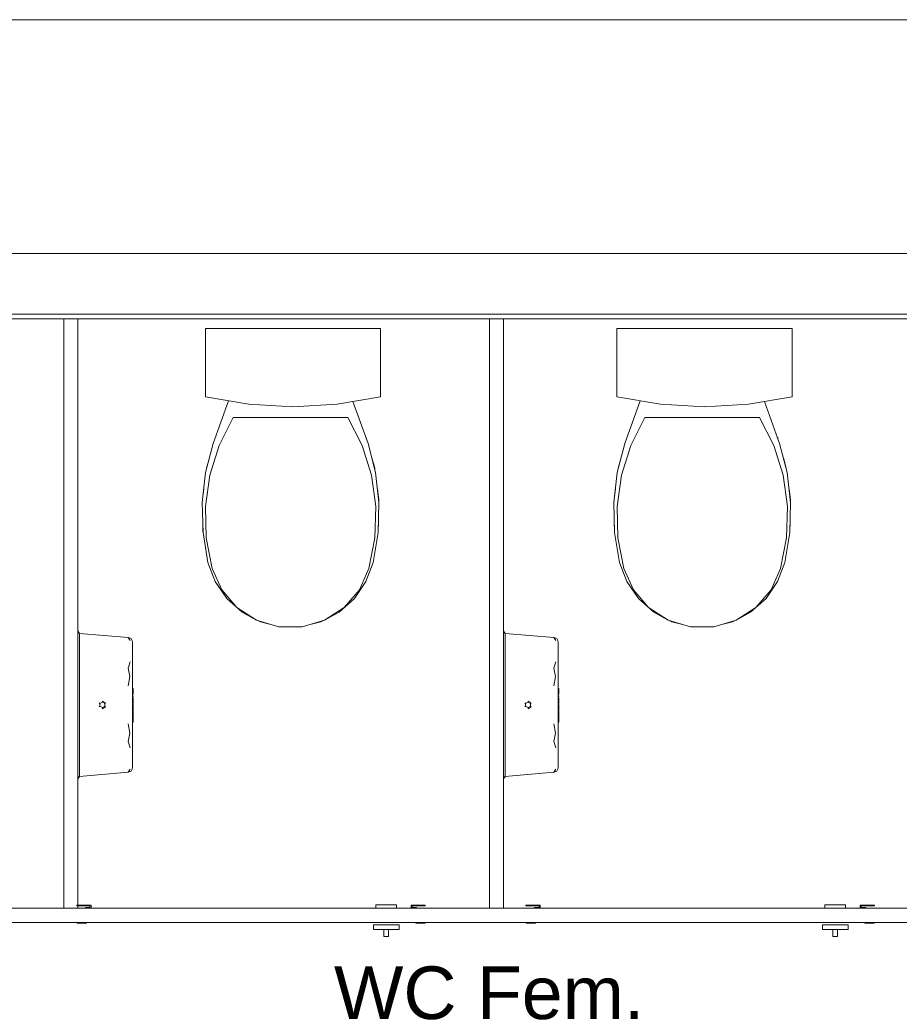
# Model space of a CAD drawing. Header units: millimetres. Extents: x -261 to 187, y -214 to 106.
# Tile 991 of 1056: x -200.36 to -198.48, y 19.48 to 21.59. Entities that reach past the tile are written whole.
import ezdxf

# ---------------------------------------------------------------- set-up
doc = ezdxf.new("R2010")
doc.units = ezdxf.units.MM
doc.header["$LTSCALE"] = 0.005
doc.header["$MEASUREMENT"] = 0
doc.linetypes.add('NULL', pattern=[0])
for name, color, linetype, lineweight in [('Ambiente-Textos', 9, 'Continuous', 5), ('IFC-Elemento construtivo genérico-Contorno', 9, 'Continuous', 5), ('IFC-Elemento de mobília-Contorno', 9, 'Continuous', 5), ('IFC-Elemento terminal-Contorno', 9, 'Continuous', 5), ('IFC-Parede padrão-Contorno', 9, 'Continuous', 5), ('IFC-Porta-Contorno', 9, 'Continuous', 5)]:
    doc.layers.add(name, color=color, linetype=linetype, lineweight=lineweight)
doc.styles.add('Arial', font='arial.ttf')

msp = doc.modelspace()

# ---------------------------------------------------------------- linework, layer by layer
at = {"layer": 'IFC-Elemento construtivo genérico-Contorno', "lineweight": 5}
for p, q in [((-200.2393, 20.276), (-200.2358, 20.2709)), ((-200.2393, 20.2733), (-200.2358, 20.2709)), ((-200.2358, 20.2585), (-200.2358, 20.2709)), ((-200.2358, 20.2709), (-200.1312, 20.2618)), ((-199.3276, 20.276), (-199.324, 20.2709)), ((-199.3276, 20.2733), (-199.324, 20.2709)), ((-199.324, 20.2585), (-199.324, 20.2709)), ((-199.324, 20.2709), (-199.2194, 20.2618)), ((-200.2358, 20.2585), (-200.2358, 20.2647)), ((-200.2358, 20.2346), (-200.2358, 20.2585)), ((-200.1312, 20.2618), (-200.1271, 20.2557)), ((-200.1312, 20.2618), (-200.1247, 20.2596)), ((-200.1247, 20.2596), (-200.1226, 20.2557)), ((-200.1226, 20.2557), (-200.1221, 20.2511)), ((-200.1221, 20.2403), (-200.1221, 20.2511)), ((-199.324, 20.2585), (-199.324, 20.2647)), ((-199.324, 20.2346), (-199.324, 20.2585)), ((-199.2194, 20.2618), (-199.2154, 20.2557)), ((-199.2194, 20.2618), (-199.2129, 20.2596)), ((-199.2129, 20.2596), (-199.2108, 20.2557)), ((-199.2108, 20.2557), (-199.2103, 20.2511)), ((-199.2103, 20.2403), (-199.2103, 20.2511)), ((-200.2358, 20.2346), (-200.2358, 20.2466)), ((-200.2358, 20.2014), (-200.2358, 20.2346)), ((-200.1221, 20.2196), (-200.1221, 20.2403)), ((-199.324, 20.2346), (-199.324, 20.2466)), ((-199.324, 20.2014), (-199.324, 20.2346)), ((-199.2103, 20.2196), (-199.2103, 20.2403)), ((-200.2358, 20.2014), (-200.2358, 20.218)), ((-200.1312, 20.1964), (-200.127, 20.2099)), ((-200.1221, 20.1906), (-200.1221, 20.2196)), ((-199.324, 20.2014), (-199.324, 20.218)), ((-199.2194, 20.1964), (-199.2152, 20.2099)), ((-199.2103, 20.1906), (-199.2103, 20.2196)), ((-200.2358, 20.1613), (-200.2358, 20.2014)), ((-200.1312, 20.1964), (-200.1278, 20.1782)), ((-200.1221, 20.1557), (-200.1221, 20.1906)), ((-199.324, 20.1613), (-199.324, 20.2014)), ((-199.2194, 20.1964), (-199.2161, 20.1782)), ((-199.2103, 20.1557), (-199.2103, 20.1906)), ((-200.2358, 20.1613), (-200.2358, 20.1813)), ((-200.1312, 20.1587), (-200.1278, 20.1782)), ((-199.324, 20.1613), (-199.324, 20.1813)), ((-199.2194, 20.1587), (-199.2161, 20.1782)), ((-200.2358, 20.1177), (-200.2358, 20.1613)), ((-200.1221, 20.1177), (-200.1221, 20.1557)), ((-200.1221, 20.1524), (-200.1203, 20.1524)), ((-200.1221, 20.1506), (-200.1203, 20.1506)), ((-200.1203, 20.1506), (-200.1203, 20.1524)), ((-200.1203, 20.1429), (-200.1203, 20.1506)), ((-199.324, 20.1177), (-199.324, 20.1613)), ((-199.2103, 20.1177), (-199.2103, 20.1557)), ((-199.2103, 20.1524), (-199.2086, 20.1524)), ((-199.2103, 20.1506), (-199.2086, 20.1506)), ((-199.2086, 20.1506), (-199.2086, 20.1524)), ((-199.2086, 20.1429), (-199.2086, 20.1506)), ((-200.2358, 20.1177), (-200.2358, 20.1395)), ((-200.1917, 20.1206), (-200.1866, 20.1236)), ((-200.1866, 20.1236), (-200.1866, 20.1258)), ((-200.1866, 20.1258), (-200.1795, 20.1218)), ((-200.1866, 20.1236), (-200.1815, 20.1206)), ((-200.1221, 20.1429), (-200.1203, 20.1429)), ((-200.1221, 20.1409), (-200.1203, 20.1409)), ((-200.1221, 20.1372), (-200.1203, 20.1372)), ((-200.1221, 20.1353), (-200.1203, 20.1353)), ((-200.1221, 20.1328), (-200.1203, 20.1328)), ((-200.1221, 20.1319), (-200.1203, 20.1319)), ((-200.1221, 20.1312), (-200.1203, 20.1312)), ((-200.1221, 20.1296), (-200.1203, 20.1296)), ((-200.1203, 20.1409), (-200.1203, 20.1429)), ((-200.1203, 20.1353), (-200.1203, 20.1372)), ((-200.1203, 20.1303), (-200.1203, 20.1328)), ((-200.1203, 20.1312), (-200.1203, 20.1319)), ((-200.1203, 20.1296), (-200.1203, 20.1312)), ((-200.1203, 20.1278), (-200.1203, 20.1303)), ((-200.1203, 20.1267), (-200.1203, 20.1296)), ((-200.1203, 20.1263), (-200.1203, 20.1284)), ((-200.1203, 20.1203), (-200.1203, 20.1267)), ((-199.324, 20.1177), (-199.324, 20.1395)), ((-199.28, 20.1206), (-199.2749, 20.1236)), ((-199.2749, 20.1236), (-199.2749, 20.1258)), ((-199.2749, 20.1258), (-199.2678, 20.1218)), ((-199.2749, 20.1236), (-199.2697, 20.1206)), ((-199.2103, 20.1429), (-199.2086, 20.1429)), ((-199.2103, 20.1409), (-199.2086, 20.1409)), ((-199.2103, 20.1372), (-199.2086, 20.1372)), ((-199.2103, 20.1353), (-199.2086, 20.1353)), ((-199.2103, 20.1328), (-199.2086, 20.1328)), ((-199.2103, 20.1319), (-199.2086, 20.1319)), ((-199.2103, 20.1312), (-199.2086, 20.1312)), ((-199.2103, 20.1296), (-199.2086, 20.1296)), ((-199.2086, 20.1409), (-199.2086, 20.1429)), ((-199.2086, 20.1353), (-199.2086, 20.1372)), ((-199.2086, 20.1303), (-199.2086, 20.1328)), ((-199.2086, 20.1312), (-199.2086, 20.1319)), ((-199.2086, 20.1296), (-199.2086, 20.1312)), ((-199.2086, 20.1278), (-199.2086, 20.1303)), ((-199.2086, 20.1267), (-199.2086, 20.1296)), ((-199.2086, 20.1263), (-199.2086, 20.1284)), ((-199.2086, 20.1203), (-199.2086, 20.1267)), ((-200.2358, 20.0741), (-200.2358, 20.1177)), ((-200.2358, 20.0959), (-200.2358, 20.1177)), ((-200.1936, 20.1218), (-200.1917, 20.1206)), ((-200.1936, 20.1136), (-200.1917, 20.1147)), ((-200.1917, 20.1147), (-200.1917, 20.1206)), ((-200.1917, 20.1147), (-200.1866, 20.1118)), ((-200.1866, 20.1118), (-200.1815, 20.1147)), ((-200.1866, 20.1095), (-200.1795, 20.1136)), ((-200.1866, 20.1095), (-200.1866, 20.1118)), ((-200.1815, 20.1206), (-200.1795, 20.1218)), ((-200.1815, 20.1147), (-200.1815, 20.1206)), ((-200.1815, 20.1147), (-200.1795, 20.1136)), ((-200.1221, 20.1203), (-200.1203, 20.1203)), ((-200.1221, 20.1182), (-200.1203, 20.1182)), ((-200.1221, 20.0797), (-200.1221, 20.1177)), ((-200.1221, 20.1067), (-200.1203, 20.1067)), ((-200.1221, 20.1058), (-200.1203, 20.1058)), ((-200.1203, 20.1067), (-200.1203, 20.1182)), ((-200.1203, 20.0984), (-200.1203, 20.1058)), ((-200.1203, 20.0968), (-200.1203, 20.1015)), ((-199.324, 20.0741), (-199.324, 20.1177)), ((-199.324, 20.0959), (-199.324, 20.1177)), ((-199.2819, 20.1218), (-199.28, 20.1206)), ((-199.2819, 20.1136), (-199.28, 20.1147)), ((-199.28, 20.1147), (-199.28, 20.1206)), ((-199.28, 20.1147), (-199.2749, 20.1118)), ((-199.2749, 20.1118), (-199.2697, 20.1147)), ((-199.2749, 20.1095), (-199.2678, 20.1136)), ((-199.2749, 20.1095), (-199.2749, 20.1118)), ((-199.2697, 20.1206), (-199.2678, 20.1218)), ((-199.2697, 20.1147), (-199.2697, 20.1206)), ((-199.2697, 20.1147), (-199.2678, 20.1136)), ((-199.2103, 20.1203), (-199.2086, 20.1203)), ((-199.2103, 20.1182), (-199.2086, 20.1182)), ((-199.2103, 20.0797), (-199.2103, 20.1177)), ((-199.2103, 20.1067), (-199.2086, 20.1067)), ((-199.2103, 20.1058), (-199.2086, 20.1058)), ((-199.2086, 20.1067), (-199.2086, 20.1182)), ((-199.2086, 20.0984), (-199.2086, 20.1058)), ((-199.2086, 20.0968), (-199.2086, 20.1015)), ((-200.1221, 20.0984), (-200.1203, 20.0984)), ((-200.1221, 20.0925), (-200.1203, 20.0925)), ((-200.1221, 20.09), (-200.1203, 20.09)), ((-200.1221, 20.0824), (-200.1203, 20.0824)), ((-200.1221, 20.0805), (-200.1203, 20.0805)), ((-200.1203, 20.0924), (-200.1203, 20.0984)), ((-200.1203, 20.0862), (-200.1203, 20.0928)), ((-200.1203, 20.09), (-200.1203, 20.0925)), ((-200.1203, 20.0824), (-200.1203, 20.09)), ((-200.1203, 20.0805), (-200.1203, 20.0824)), ((-199.2103, 20.0984), (-199.2086, 20.0984)), ((-199.2103, 20.0925), (-199.2086, 20.0925)), ((-199.2103, 20.09), (-199.2086, 20.09)), ((-199.2103, 20.0824), (-199.2086, 20.0824)), ((-199.2103, 20.0805), (-199.2086, 20.0805)), ((-199.2086, 20.0924), (-199.2086, 20.0984)), ((-199.2086, 20.0862), (-199.2086, 20.0928)), ((-199.2086, 20.09), (-199.2086, 20.0925)), ((-199.2086, 20.0824), (-199.2086, 20.09)), ((-199.2086, 20.0805), (-199.2086, 20.0824)), ((-200.2358, 20.034), (-200.2358, 20.0741)), ((-200.2358, 20.0541), (-200.2358, 20.0741)), ((-200.1312, 20.0767), (-200.1278, 20.0572)), ((-200.1221, 20.0448), (-200.1221, 20.0797)), ((-199.324, 20.034), (-199.324, 20.0741)), ((-199.324, 20.0541), (-199.324, 20.0741)), ((-199.2194, 20.0767), (-199.2161, 20.0572)), ((-199.2103, 20.0448), (-199.2103, 20.0797)), ((-200.1312, 20.039), (-200.1278, 20.0572)), ((-200.1312, 20.039), (-200.127, 20.0254)), ((-200.1221, 20.0158), (-200.1221, 20.0448)), ((-199.2194, 20.039), (-199.2161, 20.0572)), ((-199.2194, 20.039), (-199.2152, 20.0254)), ((-199.2103, 20.0158), (-199.2103, 20.0448)), ((-200.2358, 20.0007), (-200.2358, 20.034)), ((-200.2358, 20.0174), (-200.2358, 20.034)), ((-199.324, 20.0007), (-199.324, 20.034)), ((-199.324, 20.0174), (-199.324, 20.034)), ((-200.2358, 19.9769), (-200.2358, 20.0007)), ((-200.2358, 19.9888), (-200.2358, 20.0007)), ((-200.1221, 19.9951), (-200.1221, 20.0158)), ((-199.324, 19.9769), (-199.324, 20.0007)), ((-199.324, 19.9888), (-199.324, 20.0007)), ((-199.2103, 19.9951), (-199.2103, 20.0158)), ((-200.2358, 19.9645), (-200.2358, 19.9769)), ((-200.2358, 19.9707), (-200.2358, 19.9769)), ((-200.1312, 19.9736), (-200.1271, 19.9796)), ((-200.1312, 19.9736), (-200.1247, 19.9758)), ((-200.1247, 19.9758), (-200.1226, 19.9797)), ((-200.1226, 19.9797), (-200.1221, 19.9843)), ((-200.1221, 19.9843), (-200.1221, 19.9951)), ((-199.324, 19.9645), (-199.324, 19.9769)), ((-199.324, 19.9707), (-199.324, 19.9769)), ((-199.2194, 19.9736), (-199.2154, 19.9796)), ((-199.2194, 19.9736), (-199.2129, 19.9758)), ((-199.2129, 19.9758), (-199.2108, 19.9797)), ((-199.2108, 19.9797), (-199.2103, 19.9843)), ((-199.2103, 19.9843), (-199.2103, 19.9951)), ((-200.2393, 19.9621), (-200.2358, 19.9645)), ((-200.2393, 19.9594), (-200.2358, 19.9645)), ((-200.2358, 19.9645), (-200.1312, 19.9736)), ((-199.3276, 19.9621), (-199.324, 19.9645)), ((-199.3276, 19.9594), (-199.324, 19.9645)), ((-199.324, 19.9645), (-199.2194, 19.9736))]:
    msp.add_line(p, q, dxfattribs=at)
at = {"layer": 'IFC-Elemento de mobília-Contorno', "lineweight": 5}
for p, q in [((-200.2694, 19.782), (-200.2694, 20.9443)), ((-200.2393, 19.782), (-200.2393, 20.9443)), ((-199.3576, 19.782), (-199.3576, 20.9443)), ((-199.3276, 19.782), (-199.3276, 20.9443)), ((-200.2694, 19.7437), (-200.2694, 19.782)), ((-200.2393, 19.7437), (-200.2393, 19.782)), ((-199.3576, 19.7437), (-199.3576, 19.782)), ((-199.3276, 19.7437), (-199.3276, 19.782)), ((-200.2694, 19.7112), (-200.2694, 19.7437)), ((-200.2393, 19.7112), (-200.2393, 19.7437)), ((-199.3576, 19.7112), (-199.3576, 19.7437)), ((-199.3276, 19.7112), (-199.3276, 19.7437)), ((-200.2694, 19.6895), (-200.2694, 19.7112)), ((-200.2393, 19.6895), (-200.2393, 19.7112)), ((-199.3576, 19.6895), (-199.3576, 19.7112)), ((-199.3276, 19.6895), (-199.3276, 19.7112)), ((-200.2694, 19.6819), (-200.2694, 19.6895)), ((-200.2393, 19.6889), (-200.2393, 19.6895)), ((-200.2393, 19.6819), (-200.2393, 19.6869)), ((-199.3576, 19.6819), (-199.3576, 19.6895)), ((-199.3276, 19.6819), (-199.3276, 19.6895))]:
    msp.add_line(p, q, dxfattribs=at)
at = {"layer": 'IFC-Elemento terminal-Contorno', "lineweight": 5}
for p, q in [((-199.966, 20.9242), (-199.5908, 20.9242)), ((-199.966, 20.7775), (-199.966, 20.9242)), ((-199.5908, 20.7775), (-199.5908, 20.9242)), ((-199.0844, 20.9242), (-198.7091, 20.9242)), ((-199.0844, 20.7775), (-199.0844, 20.9242)), ((-198.7091, 20.7775), (-198.7091, 20.9242)), ((-199.966, 20.7775), (-199.8728, 20.7617)), ((-199.684, 20.7617), (-199.5908, 20.7775)), ((-199.0844, 20.7775), (-198.9912, 20.7617)), ((-198.8023, 20.7617), (-198.7091, 20.7775)), ((-199.9493, 20.6778), (-199.9161, 20.7691)), ((-199.8728, 20.7617), (-199.7784, 20.7564)), ((-199.7784, 20.7564), (-199.684, 20.7617)), ((-199.6502, 20.7675), (-199.6176, 20.6778)), ((-199.0676, 20.6778), (-199.0344, 20.7691)), ((-198.9912, 20.7617), (-198.8967, 20.7564)), ((-198.8967, 20.7564), (-198.8023, 20.7617)), ((-198.7685, 20.7675), (-198.7359, 20.6778)), ((-199.9365, 20.6735), (-199.9062, 20.7334)), ((-199.9062, 20.7334), (-199.6607, 20.7334)), ((-199.6607, 20.7334), (-199.6304, 20.6735)), ((-199.0548, 20.6735), (-199.0245, 20.7334)), ((-199.0245, 20.7334), (-198.779, 20.7334)), ((-198.779, 20.7334), (-198.7487, 20.6735)), ((-199.9654, 20.6153), (-199.9493, 20.6778)), ((-199.9565, 20.6094), (-199.9365, 20.6735)), ((-199.9457, 20.6876), (-199.9451, 20.6897)), ((-199.9451, 20.6897), (-199.9443, 20.6916)), ((-199.6304, 20.6735), (-199.6104, 20.6094)), ((-199.6226, 20.6915), (-199.6217, 20.6897)), ((-199.6217, 20.6897), (-199.6212, 20.6876)), ((-199.6176, 20.6778), (-199.6015, 20.6153)), ((-199.0837, 20.6153), (-199.0676, 20.6778)), ((-199.0748, 20.6094), (-199.0548, 20.6735)), ((-199.064, 20.6876), (-199.0634, 20.6897)), ((-199.0634, 20.6897), (-199.0626, 20.6916)), ((-198.7487, 20.6735), (-198.7287, 20.6094)), ((-198.7409, 20.6915), (-198.7401, 20.6897)), ((-198.7401, 20.6897), (-198.7395, 20.6876)), ((-198.7359, 20.6778), (-198.7198, 20.6153)), ((-199.9636, 20.6245), (-199.9572, 20.6473)), ((-199.6097, 20.6472), (-199.6033, 20.6245)), ((-199.0819, 20.6245), (-199.0755, 20.6473)), ((-198.728, 20.6472), (-198.7216, 20.6245)), ((-199.9727, 20.5512), (-199.9654, 20.6153)), ((-199.9657, 20.5429), (-199.9565, 20.6094)), ((-199.9642, 20.62), (-199.9636, 20.6245)), ((-199.6104, 20.6094), (-199.6011, 20.5429)), ((-199.6033, 20.6245), (-199.6027, 20.62)), ((-199.6015, 20.6153), (-199.5942, 20.5512)), ((-199.091, 20.5512), (-199.0837, 20.6153)), ((-199.0841, 20.5429), (-199.0748, 20.6094)), ((-199.0825, 20.62), (-199.0819, 20.6245)), ((-198.7287, 20.6094), (-198.7194, 20.5429)), ((-198.7216, 20.6245), (-198.721, 20.62)), ((-198.7198, 20.6153), (-198.7125, 20.5512)), ((-199.9724, 20.5574), (-199.9694, 20.5805)), ((-199.5975, 20.5805), (-199.5945, 20.5574)), ((-199.0907, 20.5574), (-199.0877, 20.5805)), ((-198.7158, 20.5805), (-198.7128, 20.5574)), ((-199.9727, 20.5512), (-199.971, 20.4866)), ((-199.9724, 20.5574), (-199.9723, 20.5544)), ((-199.5959, 20.4866), (-199.5942, 20.5512)), ((-199.5945, 20.5544), (-199.5945, 20.5574)), ((-199.091, 20.5512), (-199.0893, 20.4866)), ((-199.0907, 20.5574), (-199.0907, 20.5544)), ((-198.7142, 20.4866), (-198.7125, 20.5512)), ((-198.7128, 20.5544), (-198.7128, 20.5574)), ((-199.9657, 20.5429), (-199.9639, 20.4757)), ((-199.6029, 20.4757), (-199.6011, 20.5429)), ((-199.0841, 20.5429), (-199.0823, 20.4757)), ((-198.7213, 20.4757), (-198.7194, 20.5429)), ((-199.9716, 20.5101), (-199.9713, 20.4897)), ((-199.5956, 20.4897), (-199.5952, 20.5102)), ((-199.09, 20.5101), (-199.0896, 20.4897)), ((-198.7139, 20.4897), (-198.7136, 20.5102)), ((-199.9713, 20.4897), (-199.9711, 20.4882)), ((-199.971, 20.4866), (-199.9604, 20.4229)), ((-199.6065, 20.4229), (-199.5959, 20.4866)), ((-199.5958, 20.4882), (-199.5956, 20.4897)), ((-199.0896, 20.4897), (-199.0894, 20.4882)), ((-199.0893, 20.4866), (-199.0787, 20.4229)), ((-198.7248, 20.4229), (-198.7142, 20.4866)), ((-198.7141, 20.4882), (-198.7139, 20.4897)), ((-199.9639, 20.4757), (-199.9512, 20.4098)), ((-199.6157, 20.4098), (-199.6029, 20.4757)), ((-199.0823, 20.4757), (-199.0695, 20.4098)), ((-198.734, 20.4098), (-198.7213, 20.4757)), ((-199.9604, 20.4229), (-199.945, 20.3817)), ((-199.6219, 20.3817), (-199.6065, 20.4229)), ((-199.0787, 20.4229), (-199.0633, 20.3817)), ((-198.7402, 20.3817), (-198.7248, 20.4229)), ((-199.9512, 20.4098), (-199.9308, 20.3641)), ((-199.636, 20.3641), (-199.6157, 20.4098)), ((-199.0695, 20.4098), (-199.0492, 20.3641)), ((-198.7544, 20.3641), (-198.734, 20.4098)), ((-199.945, 20.3817), (-199.9201, 20.3453)), ((-199.6468, 20.3453), (-199.6219, 20.3817)), ((-199.0633, 20.3817), (-199.0384, 20.3453)), ((-198.7651, 20.3453), (-198.7402, 20.3817)), ((-199.9308, 20.3641), (-199.8984, 20.3261)), ((-199.6685, 20.3261), (-199.636, 20.3641)), ((-199.0492, 20.3641), (-199.0167, 20.3261)), ((-198.7868, 20.3261), (-198.7544, 20.3641)), ((-199.9201, 20.3453), (-199.8872, 20.316)), ((-199.6797, 20.316), (-199.6468, 20.3453)), ((-199.0384, 20.3453), (-199.0055, 20.316)), ((-198.798, 20.316), (-198.7651, 20.3453)), ((-199.8984, 20.3261), (-199.8564, 20.2988)), ((-199.8872, 20.316), (-199.864, 20.3037)), ((-199.7105, 20.2988), (-199.6685, 20.3261)), ((-199.7029, 20.3037), (-199.6797, 20.316)), ((-199.0167, 20.3261), (-198.9747, 20.2988)), ((-199.0055, 20.316), (-198.9823, 20.3037)), ((-198.8288, 20.2988), (-198.7868, 20.3261)), ((-198.8212, 20.3037), (-198.798, 20.316)), ((-199.8564, 20.2988), (-199.8085, 20.2846)), ((-199.8524, 20.2976), (-199.8482, 20.2954)), ((-199.8482, 20.2954), (-199.8283, 20.2905)), ((-199.7584, 20.2846), (-199.7105, 20.2988)), ((-199.7385, 20.2905), (-199.7186, 20.2954)), ((-199.7186, 20.2954), (-199.7144, 20.2976)), ((-198.9747, 20.2988), (-198.9268, 20.2846)), ((-198.9707, 20.2976), (-198.9666, 20.2954)), ((-198.9666, 20.2954), (-198.9467, 20.2905)), ((-198.8767, 20.2846), (-198.8288, 20.2988)), ((-198.8569, 20.2905), (-198.837, 20.2954)), ((-198.837, 20.2954), (-198.8328, 20.2976)), ((-199.8085, 20.2846), (-199.7584, 20.2846)), ((-198.9268, 20.2846), (-198.8767, 20.2846))]:
    msp.add_line(p, q, dxfattribs=at)
at = {"layer": 'IFC-Parede padrão-Contorno', "lineweight": 5}
for p, q in [((-202.3632, 21.5855), (-194.0477, 21.5855)), ((-200.991, 21.0845), (-197.3517, 21.0845)), ((-201.1821, 20.9543), (-191.8929, 20.9543)), ((-200.4335, 20.9443), (-197.5341, 20.9443)), ((-201.1721, 19.6819), (-197.5442, 19.6819)), ((-201.1721, 19.6518), (-197.5442, 19.6518))]:
    msp.add_line(p, q, dxfattribs=at)
at = {"layer": 'IFC-Porta-Contorno', "lineweight": 5}
for p, q in [((-200.2412, 19.6869), (-200.2412, 19.6889)), ((-200.2412, 19.6889), (-200.2107, 19.6889)), ((-200.2412, 19.6869), (-200.2131, 19.6869)), ((-200.2228, 19.6819), (-200.2228, 19.6839)), ((-200.2228, 19.6839), (-200.2131, 19.6839)), ((-200.2131, 19.6839), (-200.2131, 19.6869)), ((-200.2107, 19.6819), (-200.2107, 19.6889)), ((-199.6011, 19.6893), (-199.5991, 19.6893)), ((-199.6011, 19.6819), (-199.6011, 19.6893)), ((-199.5991, 19.6893), (-199.5936, 19.6893)), ((-199.5936, 19.6893), (-199.5855, 19.6893)), ((-199.5855, 19.6893), (-199.5762, 19.6893)), ((-199.5762, 19.6893), (-199.5673, 19.6893)), ((-199.5673, 19.6893), (-199.5603, 19.6893)), ((-199.5603, 19.6893), (-199.5565, 19.6893)), ((-199.5565, 19.6819), (-199.5565, 19.6893)), ((-199.5254, 19.6889), (-199.495, 19.6889)), ((-199.5254, 19.6819), (-199.5254, 19.6889)), ((-199.523, 19.6869), (-199.495, 19.6869)), ((-199.523, 19.6839), (-199.523, 19.6869)), ((-199.523, 19.6839), (-199.5134, 19.6839)), ((-199.5134, 19.6819), (-199.5134, 19.6839)), ((-199.495, 19.6869), (-199.495, 19.6889)), ((-199.2794, 19.6869), (-199.2794, 19.6889)), ((-199.2794, 19.6889), (-199.2489, 19.6889)), ((-199.2794, 19.6869), (-199.2513, 19.6869)), ((-199.2609, 19.6819), (-199.2609, 19.6839)), ((-199.2609, 19.6839), (-199.2513, 19.6839)), ((-199.2513, 19.6839), (-199.2513, 19.6869)), ((-199.2489, 19.6819), (-199.2489, 19.6889)), ((-198.6392, 19.6893), (-198.6373, 19.6893)), ((-198.6392, 19.6819), (-198.6392, 19.6893)), ((-198.6373, 19.6893), (-198.6318, 19.6893)), ((-198.6318, 19.6893), (-198.6237, 19.6893)), ((-198.6237, 19.6893), (-198.6143, 19.6893)), ((-198.6143, 19.6893), (-198.6054, 19.6893)), ((-198.6054, 19.6893), (-198.5985, 19.6893)), ((-198.5985, 19.6893), (-198.5946, 19.6893)), ((-198.5946, 19.6819), (-198.5946, 19.6893)), ((-198.5636, 19.6889), (-198.5331, 19.6889)), ((-198.5636, 19.6819), (-198.5636, 19.6889)), ((-198.5612, 19.6869), (-198.5331, 19.6869)), ((-198.5612, 19.6839), (-198.5612, 19.6869)), ((-198.5612, 19.6839), (-198.5516, 19.6839)), ((-198.5516, 19.6819), (-198.5516, 19.6839)), ((-198.5331, 19.6869), (-198.5331, 19.6889)), ((-200.2408, 19.6498), (-200.2408, 19.6518)), ((-200.2408, 19.6498), (-200.2207, 19.6498)), ((-200.2207, 19.6498), (-200.2207, 19.6518)), ((-199.6061, 19.6468), (-199.551, 19.6468)), ((-199.6061, 19.6368), (-199.6061, 19.6468)), ((-199.551, 19.6368), (-199.551, 19.6468)), ((-199.5154, 19.6498), (-199.5154, 19.6518)), ((-199.5154, 19.6498), (-199.4954, 19.6498)), ((-199.4954, 19.6498), (-199.4954, 19.6518)), ((-199.279, 19.6498), (-199.279, 19.6518)), ((-199.279, 19.6498), (-199.2589, 19.6498)), ((-199.2589, 19.6498), (-199.2589, 19.6518)), ((-198.6442, 19.6468), (-198.5891, 19.6468)), ((-198.6442, 19.6368), (-198.6442, 19.6468)), ((-198.5891, 19.6368), (-198.5891, 19.6468)), ((-198.5536, 19.6498), (-198.5536, 19.6518)), ((-198.5536, 19.6498), (-198.5335, 19.6498)), ((-198.5335, 19.6498), (-198.5335, 19.6518)), ((-199.6061, 19.6368), (-199.551, 19.6368)), ((-199.5835, 19.6217), (-199.5835, 19.6368)), ((-199.5835, 19.6217), (-199.5735, 19.6217)), ((-199.5735, 19.6217), (-199.5735, 19.6368)), ((-198.6442, 19.6368), (-198.5891, 19.6368)), ((-198.6217, 19.6217), (-198.6217, 19.6368)), ((-198.6217, 19.6217), (-198.6117, 19.6217)), ((-198.6117, 19.6217), (-198.6117, 19.6368))]:
    msp.add_line(p, q, dxfattribs=at)

# ---------------------------------------------------------------- texts
at = {"layer": 'Ambiente-Textos', "linetype": 'NULL', "lineweight": 5, "insert": (-199.3581, 19.443), "char_height": 0.11271, "width": 1.359609, "attachment_point": 8, "line_spacing_factor": 0.9, "style": 'Arial'}
msp.add_mtext('WC Fem.', dxfattribs=at)

doc.saveas('drawing.dxf')
